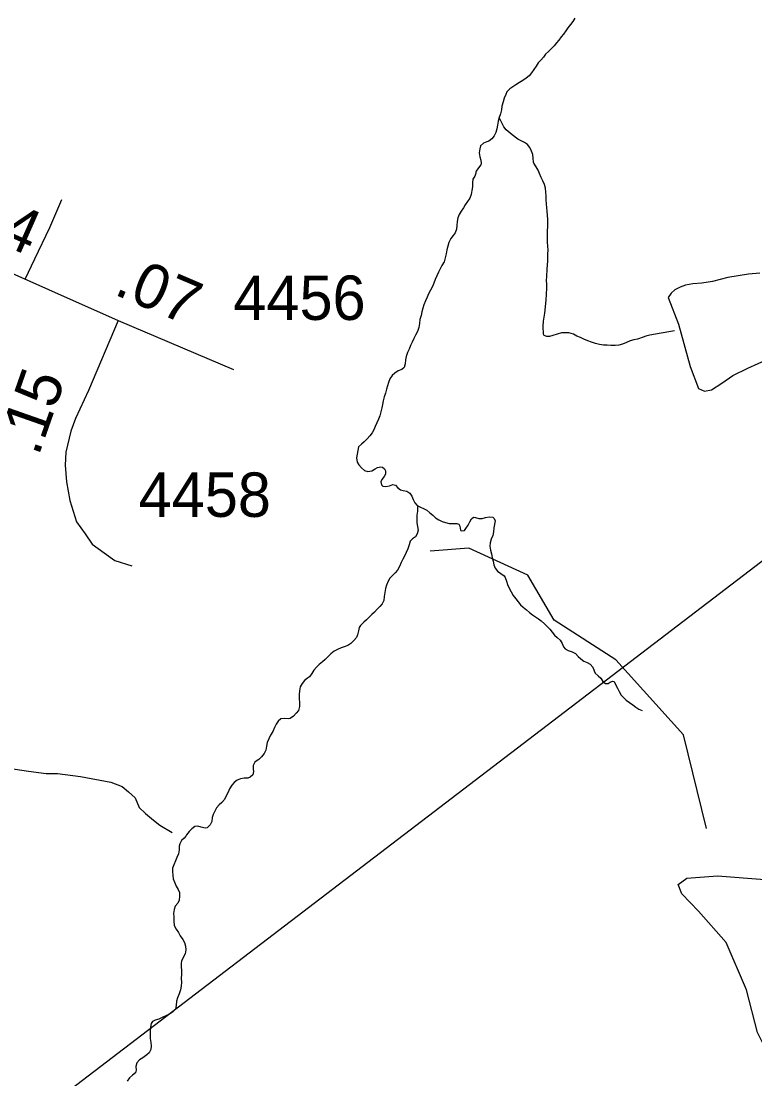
# Model space of a CAD drawing. Extents: x 1662474 to 1856135, y 779280 to 917889.
# Drawn here: x 1706360 to 1708424, y 864932 to 867907 of the extents above; entities that cross this region are included whole.
import ezdxf

# ---------------------------------------------------------------- set-up
doc = ezdxf.new("R2010")
doc.units = 0
for name, color, linetype in [('Exist Hydrographic Creek Single Shore', 7, 'Continuous'), ('Exist Hydrographic Misc Water Feature', 7, 'Continuous'), ('Exist Hydrographic Pond Under 1500 Sq Ft', 7, 'Continuous'), ('Exist Road Non-System Type 51', 7, 'Continuous'), ('Exist Road Secondary Mileage Hundredths English Label', 7, 'Continuous'), ('Exist Road Secondary Structure Pipe Number Label', 7, 'Continuous'), ('Exist Road Secondary Type 51 Attributed', 7, 'Continuous'), ('Exist Road Secondary Type 51 Number Label', 7, 'Continuous')]:
    doc.layers.add(name, color=color, linetype=linetype)

msp = doc.modelspace()

# ---------------------------------------------------------------- linework, layer by layer
at = {"layer": 'Exist Hydrographic Creek Single Shore'}
for points in [[(1707917.5, 867915.9), (1707911.5, 867906.9), (1707905.1, 867897.8), (1707898.1, 867888.6), (1707892.4, 867880.4), (1707885.8, 867871.2), (1707879.2, 867862.9), (1707872.4, 867854.2), (1707866.1, 867846.3), (1707859, 867838.2), (1707851.6, 867830.1), (1707843.2, 867822.2), (1707835.1, 867814.1), (1707829.1, 867806.4), (1707821.5, 867797.8), (1707814.6, 867789.9)], [(1707814.6, 867789.9), (1707809.1, 867780.8), (1707802.2, 867771), (1707796, 867761.8), (1707789.1, 867753.4), (1707780.8, 867747.1), (1707771.4, 867740.8), (1707761.6, 867734.5), (1707751.4, 867728.2), (1707743.2, 867723), (1707734.4, 867716.7), (1707726.2, 867708.8), (1707723, 867701.2), (1707719.1, 867690.7), (1707715.8, 867680.4), (1707712.5, 867668.6), (1707710.8, 867657.9), (1707708.1, 867646.4), (1707704.9, 867636.6)], [(1707704.9, 867636.6), (1707702, 867625.9), (1707700, 867615.1), (1707698.1, 867604.4), (1707695.5, 867594.1), (1707690.8, 867584.7), (1707684, 867576.8), (1707675.5, 867569.4), (1707669.8, 867567.6), (1707660.4, 867563.9), (1707651.9, 867556.6), (1707649.9, 867548.4), (1707648.2, 867537.2), (1707650.6, 867526.1), (1707653.5, 867516.7), (1707654.2, 867507.8), (1707652.8, 867503.1), (1707646.4, 867494.6), (1707640.1, 867485.2), (1707639.4, 867483.9), (1707639, 867480.2), (1707635.9, 867471.6), (1707630.6, 867462.6), (1707629.9, 867452.7), (1707629.4, 867441.1), (1707628.2, 867431.1), (1707626, 867419.6), (1707621.8, 867409.6), (1707616, 867400.2), (1707609.1, 867391), (1707604.4, 867382.3), (1707597.6, 867372.6), (1707592.4, 867363.7), (1707588.1, 867354), (1707586.2, 867343.8), (1707585.8, 867332.4), (1707585, 867322.2), (1707580.8, 867312), (1707575.2, 867304.6), (1707569, 867296), (1707563, 867284.9), (1707559.8, 867274.7), (1707557.8, 867264.5), (1707555.4, 867253.2), (1707553.2, 867241.9), (1707549.9, 867230.1), (1707543.8, 867220.4), (1707538.5, 867211.2), (1707534.4, 867201.8), (1707528.9, 867191), (1707524.6, 867181), (1707521.2, 867170.5), (1707517.5, 867161.3), (1707511.8, 867150.3), (1707506.2, 867140.6), (1707501.8, 867130.9), (1707497.6, 867120.4), (1707492.9, 867109.9), (1707489.8, 867099.9), (1707487.4, 867090.2), (1707484.8, 867079.7), (1707481.9, 867068.2), (1707480.2, 867056.6), (1707478.8, 867045.6), (1707474.5, 867034.6), (1707469.5, 867024.6), (1707464.5, 867015.1), (1707459.8, 867004.4), (1707455.6, 866995.5), (1707451.1, 866985.2), (1707446.6, 866975), (1707442.8, 866964.2), (1707441.4, 866954.5), (1707440.6, 866943.8), (1707437.2, 866933.6), (1707430.6, 866927.2), (1707420.8, 866923.8), (1707411.5, 866917.5), (1707404.1, 866910.4), (1707397.6, 866901.8), (1707393.4, 866891.2), (1707390.2, 866882.1), (1707387.6, 866872.1), (1707384.5, 866861.4), (1707380.8, 866850.6), (1707378.5, 866839.6), (1707376.1, 866828.8), (1707374.5, 866819.4), (1707371.9, 866808.3), (1707368.8, 866797.6), (1707364.8, 866787.9), (1707360.6, 866777.9), (1707356.1, 866766.9), (1707352.2, 866757.9), (1707347.5, 866749), (1707340.9, 866740.6), (1707333, 866732.5), (1707324.6, 866724.4), (1707317, 866717.8), (1707309.4, 866709.9)], [(1708197.5, 867036.4), (1708128, 867023.8), (1708117.5, 867021.4), (1708109.4, 867018.3), (1708093.6, 867013.1), (1708083.1, 867010.9), (1708073.1, 867007.8), (1708062.6, 867003.1), (1708051.9, 866998.9), (1708041.4, 866996.5), (1708030.9, 866995.5), (1708019.1, 866995.2), (1708008.6, 866995.8), (1707997.9, 866996.2), (1707986.5, 866997.8), (1707975.2, 867001), (1707964, 867004.6), (1707954, 867008.3), (1707943.2, 867013.1), (1707933.5, 867017.2), (1707922.8, 867021.7), (1707913.9, 867026.9), (1707900.8, 867030.6), (1707880.2, 867030.6), (1707855.9, 867023.3), (1707846.1, 867020.4), (1707838.8, 867020.4), (1707831.1, 867023.3), (1707828.9, 867027.2), (1707828, 867049.2), (1707829.1, 867064), (1707830.9, 867074.8), (1707833.2, 867086.2), (1707836.6, 867122.8), (1707838.8, 867156.4), (1707838.5, 867167.9), (1707838.2, 867178.1), (1707838.5, 867188.9), (1707839.9, 867210.1), (1707840.4, 867221.7), (1707841.1, 867232.2), (1707841.6, 867242.4), (1707841.9, 867252.7), (1707842.2, 867263.7), (1707841.9, 867274.7), (1707840.9, 867286.2), (1707840.4, 867297.3), (1707840.6, 867307.5), (1707840.9, 867318), (1707841.4, 867329.6), (1707841.6, 867339.8), (1707841.4, 867350.1), (1707840.9, 867361.1), (1707839.9, 867372.6), (1707838.5, 867382.6), (1707837.5, 867393.6), (1707837.2, 867404.4), (1707836.6, 867415.4), (1707835.6, 867426.4), (1707835.1, 867437.2), (1707832.5, 867447.9), (1707827.5, 867458.4), (1707822.8, 867468.1), (1707817.8, 867478.9), (1707813.9, 867488.4), (1707808.4, 867498.1), (1707802.6, 867507.5), (1707801.2, 867511.2), (1707800.5, 867522.2), (1707799.1, 867532.4), (1707796, 867541.9), (1707790.5, 867551.9), (1707784.5, 867560), (1707776, 867566.1), (1707766.6, 867570.8), (1707756.9, 867575.8), (1707740.9, 867587.6), (1707723.9, 867601.8), (1707717.5, 867610.4), (1707715.4, 867615.6), (1707704.9, 867636.6)], [(1707309.4, 866709.9), (1707306.8, 866699.7), (1707305, 866689.4), (1707303.6, 866678.7), (1707305.5, 866667.4), (1707310.2, 866659.2), (1707317.2, 866650.9), (1707325.8, 866643.5), (1707335.6, 866640.4), (1707346.8, 866642.8), (1707356.1, 866648.5), (1707362.8, 866652.4), (1707372.1, 866654.3), (1707376.4, 866652.7), (1707382.1, 866647.8), (1707385.2, 866642.2), (1707384.8, 866633.6), (1707381.1, 866626.4), (1707374.5, 866618.3), (1707372.1, 866611.5), (1707373.5, 866602.9), (1707377.1, 866599.2), (1707385.8, 866598.4), (1707396, 866600.5), (1707406, 866603.9), (1707413.4, 866602.6), (1707420.1, 866595.2), (1707426.8, 866589.2), (1707434.4, 866587.6), (1707445.4, 866585), (1707453.5, 866579.8), (1707458.8, 866571.4), (1707463, 866561.9), (1707467.6, 866552.2), (1707473.8, 866544.8)], [(1707473.8, 866544.8), (1707475.5, 866541.4), (1707475.2, 866539.9), (1707474.5, 866529.1), (1707473.5, 866517.6), (1707473.2, 866506.5), (1707473.5, 866496.3), (1707474.8, 866486.1), (1707476.6, 866475.3), (1707474.2, 866465.3), (1707469.5, 866457.4), (1707461.1, 866450.9), (1707454.5, 866444.9), (1707451.1, 866434.6), (1707447.8, 866422.8), (1707443, 866413.1), (1707438.5, 866402.6), (1707433.5, 866393.7), (1707428.9, 866384.5), (1707424.4, 866373.8), (1707418.9, 866362.9), (1707411.8, 866356.1), (1707404.4, 866348.5), (1707397.6, 866340.7), (1707392.4, 866332), (1707387.9, 866321.2), (1707384.8, 866311.5), (1707383.1, 866300.8), (1707381.6, 866289.2), (1707379.8, 866278.2), (1707375.5, 866268.8), (1707369, 866260.6), (1707361.1, 866253.2), (1707353.8, 866245.1), (1707346.4, 866238.6), (1707338.9, 866230.7), (1707331.8, 866223.9), (1707324.1, 866216.5), (1707314.9, 866207.9), (1707311.2, 866202.1), (1707308.6, 866192.9), (1707306.2, 866181.6), (1707303.1, 866174), (1707295.8, 866165.6), (1707287.9, 866156.9), (1707279, 866151.2), (1707268.8, 866148), (1707260.1, 866144.3), (1707249.9, 866140.4), (1707240.4, 866135.2), (1707231.5, 866127.8), (1707223.6, 866119.9), (1707215.2, 866112.3), (1707208.1, 866105.2), (1707198.4, 866097.9), (1707190.8, 866090.6), (1707183.8, 866081.9), (1707177.6, 866072.7), (1707171.1, 866063.5), (1707165.4, 866059.6), (1707157, 866053.2), (1707150.4, 866044.4), (1707145.4, 866034.6), (1707143.2, 866024.1), (1707142, 866013.6), (1707142, 866002.1), (1707143, 865991.3), (1707143, 865979.8), (1707140.1, 865968.5), (1707133.6, 865960.9), (1707125.8, 865953), (1707116.8, 865946.4), (1707111.8, 865945.4), (1707100.8, 865945.9), (1707090.8, 865944.6), (1707083.5, 865938.9), (1707077.4, 865929.7), (1707072.8, 865920.5), (1707067.8, 865909.4), (1707061.9, 865898.9), (1707056.4, 865889), (1707052.2, 865878.8), (1707049.9, 865868), (1707048, 865857.2), (1707043.5, 865847.8), (1707036, 865838.3), (1707028.6, 865830.7), (1707021.2, 865826.2), (1707017, 865823.4), (1707012.4, 865813.9), (1707012.6, 865803.9), (1707013.6, 865797.1), (1707011.5, 865787.9), (1707004.5, 865780.6), (1706997.9, 865777.9), (1706987.1, 865777.9), (1706977.6, 865776.4), (1706967.8, 865772.7), (1706959, 865766.4), (1706953, 865758)], [(1707473.8, 866544.8), (1707501.5, 866532), (1707509.9, 866524.9), (1707518.1, 866517.6), (1707526, 866510.4), (1707534.9, 866504.4), (1707544, 866500.5), (1707553.5, 866497.1), (1707564, 866494.4), (1707575, 866494.2), (1707585.8, 866494.4), (1707591.5, 866492.9), (1707593.6, 866486.8), (1707595.5, 866476.1), (1707598.1, 866473.8), (1707606.8, 866474.8), (1707611.2, 866480.2), (1707617, 866489.8), (1707622.2, 866499.4), (1707627.2, 866507.3), (1707632.5, 866511.8), (1707638, 866511.5), (1707647.8, 866508.9), (1707656.6, 866508.9), (1707666.6, 866511), (1707676.1, 866512.8), (1707686.6, 866512.3), (1707690.8, 866508.9), (1707693.6, 866502.3), (1707689.5, 866482.4), (1707688.6, 866471.4), (1707686.6, 866461.1), (1707682.4, 866450.6), (1707679.2, 866440.4), (1707678.4, 866430.4), (1707680, 866419.1), (1707682.9, 866408.9), (1707685, 866398.7), (1707687.4, 866388.4), (1707689.8, 866378.2), (1707693.4, 866368.8), (1707700.2, 866360.3), (1707708.9, 866353.8), (1707718.4, 866347.2), (1707721.5, 866342.2), (1707724.9, 866332.2), (1707728, 866322.6), (1707732.8, 866312.1), (1707738.2, 866301.8), (1707744.2, 866291.8), (1707751.1, 866282.9), (1707758, 866273.8), (1707765, 866266.1), (1707772.6, 866259.1), (1707781.2, 866251.4), (1707790.2, 866244.1), (1707798.6, 866237.5), (1707807.2, 866231.5), (1707815.4, 866225.9), (1707822.8, 866220.4), (1707831.8, 866212.3), (1707840.1, 866204.7), (1707847.1, 866197.1), (1707854, 866188.7), (1707860.6, 866180.8), (1707867.4, 866173.8), (1707875.8, 866165.9), (1707881.6, 866156.9), (1707885.5, 866147.8), (1707890.2, 866142), (1707899.1, 866137.5), (1707909.9, 866133.6), (1707918.9, 866128.9), (1707926.5, 866120.4), (1707934, 866113.4), (1707943, 866107.3), (1707951.9, 866103.4), (1707960.2, 866098.9), (1707968.4, 866090.2), (1707971.4, 866080.1), (1707974.2, 866073.2), (1707982.6, 866065.6), (1707990.5, 866059.6), (1707996.5, 866050.1), (1708004.1, 866044.6), (1708010.8, 866044.1), (1708017.2, 866048.3), (1708023.2, 866051.4), (1708027.8, 866049.6), (1708033.2, 866039.9), (1708037.5, 866030.9), (1708042.1, 866021.8), (1708047.4, 866011.6), (1708054, 866005), (1708062.1, 865997.6), (1708070.8, 865990.8), (1708080.2, 865984), (1708088.9, 865977.9), (1708097.2, 865972.2), (1708107.2, 865968.8)], [(1706953, 865758), (1706946.2, 865748.3), (1706942.2, 865738.6), (1706937.2, 865728.1), (1706931.8, 865717.9), (1706924.6, 865709.4), (1706917, 865703.2), (1706909.5, 865694.8), (1706904.5, 865685.6), (1706900, 865676.1), (1706897.6, 865667.2), (1706896.4, 865656.7), (1706891.6, 865647), (1706883, 865638.6), (1706878, 865637.8), (1706866.9, 865639.9), (1706856.8, 865643.6), (1706848.5, 865642), (1706839.9, 865635.4), (1706832.9, 865628.4), (1706825.5, 865619.2)], [(1706825.5, 865619.2), (1706823.6, 865615), (1706818.9, 865609.5), (1706811.2, 865602.9), (1706806.2, 865593.4), (1706805, 865586.9), (1706804.5, 865576.7), (1706802.4, 865565.4), (1706798.4, 865555.4), (1706794.2, 865545.7), (1706789.5, 865534.7), (1706785.6, 865524.9), (1706785.9, 865515.2), (1706786.4, 865504.8), (1706788.2, 865494.8), (1706792.1, 865483.8), (1706796.6, 865474.6), (1706801.6, 865465.4), (1706805.2, 865456.4), (1706805.5, 865445.9), (1706804.5, 865434.7), (1706801, 865426.8), (1706793.8, 865417.9), (1706790.5, 865408.4), (1706789, 865397.4), (1706789.2, 865387.9), (1706789.2, 865376.1), (1706790.9, 865364.1), (1706796.6, 865353.8), (1706802.9, 865344.1), (1706807.9, 865334.4), (1706814.5, 865324.7), (1706819.4, 865315.5), (1706822, 865305.3), (1706823.1, 865295.3), (1706821.2, 865283.8), (1706816.2, 865274.1), (1706810.8, 865263.8), (1706810, 865258.1), (1706810, 865247.3), (1706810.8, 865237.1), (1706810.8, 865226.6), (1706810.5, 865215), (1706810.8, 865204), (1706810.2, 865193.2), (1706808.4, 865182.4), (1706804.2, 865171.2), (1706799.8, 865160.7), (1706797.1, 865150.7), (1706795.8, 865138.9), (1706794, 865128.1), (1706787.1, 865120.5), (1706777.4, 865114.8), (1706767, 865110), (1706757, 865104.8), (1706747.5, 865100.6), (1706737.2, 865097.7), (1706729.4, 865094), (1706726.2, 865088), (1706724.1, 865077.8), (1706723.1, 865067), (1706723.1, 865056.5), (1706723.1, 865046), (1706724.6, 865034.9), (1706725.8, 865025.2), (1706724.6, 865015.3), (1706720, 865005.3), (1706713.9, 865000.1)], [(1706713.9, 865000.1), (1706702.1, 864991.4), (1706692.9, 864985.6), (1706685.9, 864977.5), (1706682.4, 864967.5), (1706683.5, 864956.5), (1706681.4, 864949.7), (1706673.2, 864942.6), (1706664.9, 864935.2), (1706658.8, 864926.1)]]:
    msp.add_lwpolyline(points, dxfattribs=at)
at = {"layer": 'Exist Hydrographic Misc Water Feature'}
msp.add_line((1708288.1, 865636.3), (1708223.1, 865900.3), dxfattribs=at)
for points in [[(1708223.1, 865900.3), (1708033, 866110.9), (1707859, 866222.7), (1707785, 866349.1), (1707619, 866424.6), (1707511, 866417)], [(1706087.4, 865925.6), (1706116.8, 865889), (1706145, 865870.4), (1706170.8, 865856.7), (1706206.8, 865842.1), (1706240.7, 865828.2), (1706312.5, 865807.8), (1706380.7, 865797.5), (1706430.6, 865791.5), (1706462.6, 865791.6), (1706526.7, 865783), (1706612.4, 865766.5), (1706644.4, 865754.3), (1706662.6, 865740), (1706680.5, 865722.4), (1706692.3, 865695.9), (1706710.1, 865678.3), (1706732.2, 865659.9), (1706750.2, 865646.3), (1706784.5, 865625.1)]]:
    msp.add_lwpolyline(points, dxfattribs=at)
at = {"layer": 'Exist Hydrographic Pond Under 1500 Sq Ft'}
for points in [[(1708438.2, 867198.3), (1708406, 867195.6), (1708347.7, 867186.7), (1708304.6, 867175), (1708274.2, 867170.5), (1708249.1, 867168.7), (1708228.4, 867165.1), (1708214.1, 867158.9), (1708198.8, 867151.7), (1708188.1, 867142.7), (1708180.2, 867130.5)], [(1708180.2, 867130.5), (1708209.1, 867055.3), (1708241.9, 866935.7), (1708265, 866874), (1708282.4, 866866.3), (1708301.7, 866870.1), (1708330.7, 866889.4), (1708361.5, 866910.6), (1708404, 866931.8), (1708490.8, 866970.4)], [(1708318.5, 865503.9), (1708451.5, 865492.8), (1708506.9, 865479.5), (1708533.5, 865461.8), (1708546.8, 865404.2), (1708549, 865328.9), (1708551.2, 865255.8), (1708568.9, 865216), (1708577.8, 865173.9), (1708573.4, 865120.7), (1708544.6, 865045.4), (1708526.8, 865007.8), (1708491.4, 864987.8), (1708455.9, 865014.4), (1708431.5, 865063.1), (1708400.5, 865182.7), (1708342.9, 865315.6), (1708265.3, 865404.2), (1708218.8, 865453), (1708207.7, 865479.5), (1708232.1, 865497.3), (1708318.5, 865503.9)]]:
    msp.add_lwpolyline(points, dxfattribs=at)
at = {"layer": 'Exist Road Non-System Type 51'}
msp.add_lwpolyline([(1706371.8, 867181.9), (1706398.9, 867239.1), (1706440.6, 867327.2), (1706474.6, 867406.2)], dxfattribs=at)
at = {"layer": 'Exist Road Secondary Structure Pipe Number Label'}
msp.add_line((1706413.3, 864837.7), (1708581.5, 866494.5), dxfattribs=at)
at = {"layer": 'Exist Road Secondary Type 51 Attributed'}
msp.add_line((1706633.4, 867065.6), (1706957.6, 866927.2), dxfattribs=at)
for points in [[(1705934.4, 867363.9), (1706240.1, 867240.2), (1706633.4, 867065.6)], [(1706633.4, 867065.6), (1706549.4, 866868.9), (1706512.7, 866789.4), (1706500.3, 866753.8), (1706485.9, 866694.8), (1706484.4, 866658.1), (1706487.8, 866611.4), (1706496.8, 866559.2), (1706516, 866499.3), (1706540.1, 866465.3), (1706560.3, 866435.9), (1706593.4, 866411.8), (1706623.7, 866390.1), (1706671.4, 866375)]]:
    msp.add_lwpolyline(points, dxfattribs=at)

# ---------------------------------------------------------------- texts
at = {"layer": 'Exist Road Secondary Mileage Hundredths English Label'}
for s, rotation, p in [('.14', 336.0651, (1706166.1, 867341.4)), ('.07', 336.8847, (1706617.7, 867140.3)), ('.15', 70.6987, (1706408.7, 866681.1))]:
    msp.add_text(s, height=125, rotation=rotation, dxfattribs=at).set_placement(p)
at = {"layer": 'Exist Road Secondary Type 51 Number Label'}
for s, p in [('4456', (1706957.2, 867067)), ('4458', (1706690.8, 866513))]:
    msp.add_text(s, height=125, dxfattribs=at).set_placement(p)

doc.saveas('drawing.dxf')
